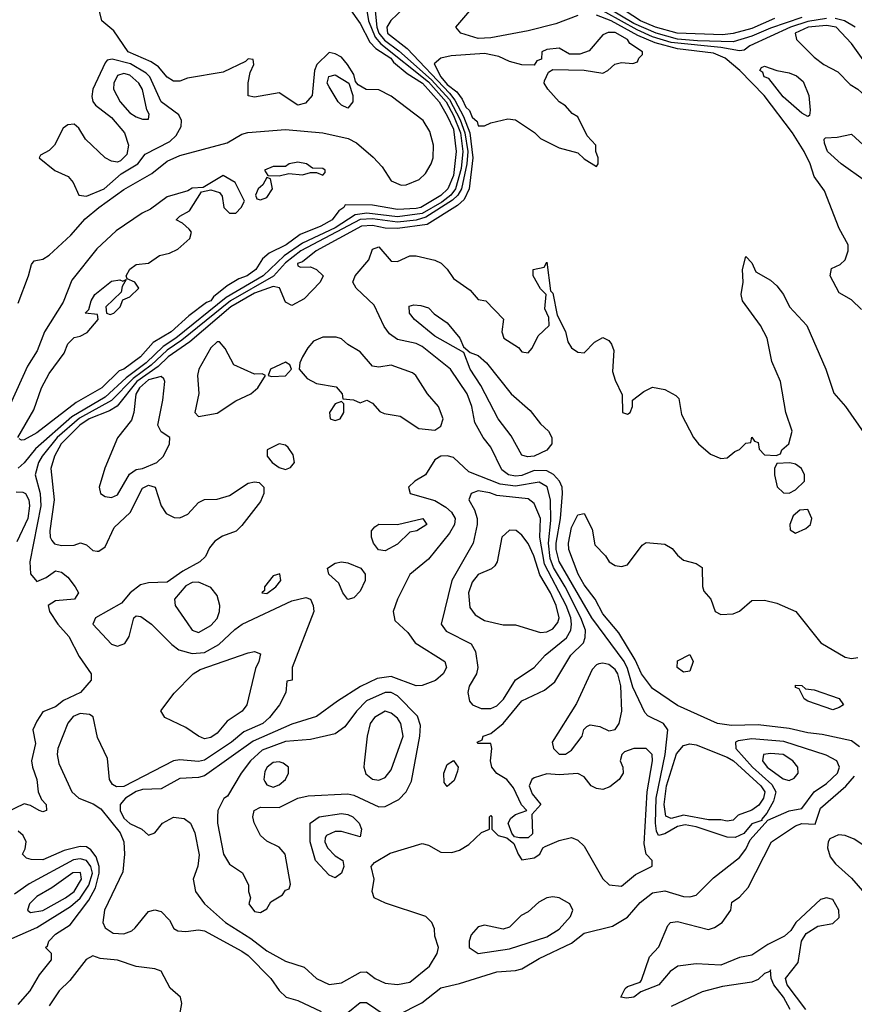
# Model space of a CAD drawing. Header units: inches. Extents: x 2380053 to 2584298, y 380219 to 546618.
# Tile 584 of 656: x 2515075 to 2517759, y 472587 to 475754. Entities that reach past the tile are written whole.
import ezdxf

# ---------------------------------------------------------------- set-up
doc = ezdxf.new("R2010")
doc.units = ezdxf.units.IN
doc.header["$MEASUREMENT"] = 0
doc.layers.add('C5417', color=7, linetype='Continuous')

msp = doc.modelspace()

# ---------------------------------------------------------------- linework, layer by layer
at = {"layer": 'C5417', "color": 2}
for points, elevation in [([(2516171.2, 475910), (2516197.2, 475750), (2516217.9, 475697.9), (2516236.7, 475676.7), (2516390, 475554.1), (2516446.3, 475490), (2516470, 475445.8), (2516492.3, 475390), (2516500.7, 475330), (2516494.8, 475274.8), (2516477.1, 475210), (2516461.6, 475190), (2516432.6, 475167.4), (2516370, 475130.9), (2516290, 475120.1), (2516191.9, 475131.9), (2516153.7, 475126.3), (2516090, 475084.7), (2515985.1, 475034.9), (2515925.3, 474994.7), (2515858.5, 474930), (2515739.4, 474860.6), (2515577.6, 474730), (2515537, 474703), (2515481.6, 474650), (2515417.5, 474602.5), (2515350, 474539.9), (2515243.3, 474476.7), (2515126.3, 474373.7), (2515090, 474328.2), (2515070, 474311.1)], 6), ([(2516214.6, 475814.6), (2516224, 475730), (2516230.1, 475710), (2516247.9, 475687.9), (2516294.2, 475654.2), (2516400, 475560), (2516456.9, 475496.9), (2516491.4, 475431.4), (2516506.8, 475390), (2516516.1, 475330), (2516513.3, 475290), (2516496.1, 475210), (2516484.2, 475190), (2516466.6, 475173.4), (2516381.7, 475118.3), (2516350, 475109.4), (2516290, 475103), (2516210, 475113), (2516170, 475111.7), (2515979.7, 475010), (2515930, 474971.9), (2515891.1, 474928.9), (2515752.9, 474850), (2515596.9, 474723.1), (2515549.5, 474690.5), (2515497.7, 474642.3), (2515440.3, 474599.7), (2515370.9, 474529.1), (2515267.4, 474472.6), (2515196.3, 474410), (2515147.1, 474350), (2515135.8, 474330), (2515125.3, 474290), (2515141, 474230), (2515143.2, 474190), (2515107.9, 474010), (2515110, 473971.3), (2515130, 473946.8), (2515160.7, 473959.3), (2515190, 473980.7), (2515210, 473977.3), (2515230, 473960.7), (2515254, 473930), (2515264.7, 473910), (2515252, 473890), (2515190, 473885.2), (2515166.8, 473870), (2515170.8, 473850), (2515198, 473810), (2515233, 473770), (2515266.2, 473706.2), (2515304.7, 473650), (2515304.7, 473630), (2515270.8, 473590), (2515216.1, 473563.9), (2515190, 473544), (2515150, 473528), (2515130, 473498), (2515118, 473470), (2515126, 473426), (2515113.4, 473370), (2515116.3, 473350), (2515130.6, 473310), (2515134.9, 473270), (2515145.8, 473245.8), (2515160.7, 473230), (2515162, 473210), (2515150, 473206.6), (2515138, 473210), (2515110, 473226.6), (2515090, 473231.6), (2515030, 473203)], 10), ([(2517590, 475760.9), (2517490, 475726.5), (2517430, 475700.5), (2517370, 475682.8), (2517254.5, 475685.5), (2517190, 475691.7), (2517121.4, 475710), (2517050, 475742.1), (2516910, 475826.7)], 6), ([(2515070, 474842), (2515104, 474930), (2515113.2, 474966.8), (2515122, 474978), (2515150, 474984), (2515170, 474996.3), (2515239.3, 475060.7), (2515286.2, 475113.8), (2515329.9, 475150.1), (2515410, 475207.2), (2515500.3, 475259.7), (2515550, 475298.7), (2515590, 475317), (2515742.6, 475357.4), (2515790, 475385.3), (2515808.5, 475391.5), (2515930, 475400.3), (2516050, 475390.3), (2516131.3, 475371.3), (2516157.8, 475357.8), (2516212.1, 475312.1), (2516240.6, 475280.6), (2516270, 475235.5), (2516301.7, 475221.7), (2516317.5, 475222.5), (2516360.1, 475239.9), (2516380.6, 475259.4), (2516398.9, 475290), (2516405.1, 475310), (2516405.6, 475350), (2516394.5, 475394.5), (2516372.3, 475430), (2516270, 475508), (2516230, 475528), (2516189.3, 475529.3), (2516164, 475544), (2516155.3, 475555.3), (2516150, 475578), (2516129, 475610), (2516110, 475633.2), (2516090, 475644), (2516070, 475648.7), (2516031.3, 475610), (2516022.8, 475590), (2516016, 475510), (2515994.4, 475485.6), (2515970, 475479.3), (2515910, 475519), (2515830, 475505.2), (2515810, 475508.7), (2515809.5, 475550.5), (2515816, 475584), (2515828, 475610), (2515826, 475626), (2515810, 475628), (2515801, 475619), (2515730, 475585.2), (2515614.6, 475565.4), (2515590, 475556), (2515570, 475556), (2515550, 475569.3), (2515522, 475602), (2515498.4, 475618.4), (2515423.6, 475650), (2515378, 475718), (2515339.5, 475750), (2515329.6, 475790)], 2), ([(2516135.5, 475790), (2516170, 475741.6), (2516201.1, 475681.1), (2516220.9, 475660.9), (2516268.7, 475630), (2516277.2, 475617.2), (2516320.9, 475580.9), (2516370.8, 475550), (2516423.6, 475490), (2516450, 475444.4), (2516470, 475401.6), (2516479.3, 475330), (2516470, 475252.3), (2516452.3, 475210), (2516430, 475188.6), (2516365.5, 475150), (2516350, 475146.5), (2516290, 475142.9), (2516210, 475157.4), (2516122, 475158), (2516118, 475150), (2516101.3, 475138.7), (2516080.5, 475110), (2516044, 475090), (2515977, 475063), (2515932.2, 475030), (2515877.3, 475002.7), (2515855.8, 474984.2), (2515834.4, 474950), (2515806.8, 474930), (2515779.9, 474920.1), (2515742.6, 474897.4), (2515698, 474862), (2515690.2, 474850), (2515675.8, 474844.2), (2515618.9, 474801.1), (2515562.4, 474750), (2515504.5, 474715.5), (2515463.8, 474670), (2515410, 474629.8), (2515395.5, 474624.5), (2515339.3, 474570), (2515257.2, 474522.8), (2515130, 474425.6), (2515090, 474402.7), (2515081.2, 474401.2), (2515074, 474406)], 2), ([(2516330, 475809.5), (2516269, 475751), (2516255.8, 475730), (2516257.8, 475710), (2516320.8, 475660.8), (2516457.4, 475517.4), (2516474.8, 475494.8), (2516502.5, 475442.5), (2516522.7, 475390), (2516532.6, 475310), (2516520.2, 475210), (2516504.7, 475175.3), (2516483.3, 475156.7), (2516385.2, 475094.8), (2516290, 475081.8), (2516250, 475083.5), (2516210, 475091.6), (2516174.8, 475090), (2516028.5, 475010), (2515984.9, 474975.1), (2515968.9, 474970), (2515970, 474962), (2515978, 474958), (2516010, 474959.1), (2516030, 474950.7), (2516050.6, 474930), (2516042, 474910), (2515990, 474856.2), (2515950, 474835.1), (2515930, 474845.2), (2515911.2, 474891.2), (2515890, 474895.8), (2515830, 474874.5), (2515754, 474830), (2515622.7, 474717.3), (2515553.2, 474670), (2515521.1, 474638.9), (2515451.9, 474590), (2515389.1, 474510.9), (2515363.9, 474496), (2515299, 474470), (2515268.7, 474450), (2515208.6, 474390), (2515187.1, 474350), (2515175.8, 474310), (2515185.7, 474210), (2515172.4, 474110), (2515173, 474090), (2515178.4, 474078.4), (2515187.7, 474067.7), (2515210, 474063.1), (2515250, 474064), (2515271, 474071), (2515290, 474064.7), (2515310, 474046.8), (2515324.5, 474044.5), (2515330, 474044), (2515350, 474058.8), (2515379.6, 474120.4), (2515431, 474169), (2515470, 474247.3), (2515490, 474257.1), (2515510.4, 474250), (2515530.4, 474190), (2515545.8, 474165.8), (2515572.3, 474152.3), (2515590, 474152.2), (2515616.3, 474163.7), (2515650, 474200.5), (2515669.6, 474210.3), (2515710, 474212.2), (2515750, 474223.1), (2515810, 474263), (2515830, 474268), (2515845.5, 474265.5), (2515860.5, 474250), (2515860.5, 474230), (2515850, 474204), (2515790, 474126.6), (2515771.4, 474108.6), (2515727.5, 474092.5), (2515703.1, 474076.9), (2515685.3, 474054.7), (2515672.3, 474027.7), (2515654.8, 474010), (2515600.2, 473979.8), (2515550, 473944.4), (2515490, 473942.4), (2515463.7, 473936.3), (2515430.7, 473910), (2515403, 473877), (2515318.8, 473830), (2515311, 473810), (2515370, 473745.5), (2515390, 473739.3), (2515413, 473747), (2515427, 473770), (2515442, 473830), (2515450, 473836), (2515465.2, 473834.8), (2515498.8, 473810), (2515564.4, 473744.4), (2515587.3, 473727.3), (2515630, 473715.2), (2515670, 473719.1), (2515716, 473744), (2515767, 473793), (2515790.8, 473809.2), (2515950, 473884.4), (2515995.9, 473895.9), (2516010.6, 473890.6), (2516018.8, 473870), (2516020.7, 473850), (2515951.3, 473670), (2515951, 473630), (2515934, 473626), (2515931, 473590), (2515911, 473550), (2515879.1, 473510), (2515857.1, 473490), (2515796.1, 473463.9), (2515756.5, 473430), (2515670, 473372.8), (2515650, 473368.3), (2515590, 473373.3), (2515570, 473369.7), (2515410, 473287.7), (2515386.3, 473286.3), (2515374, 473294), (2515364.2, 473310), (2515357.2, 473377.2), (2515325.7, 473445.7), (2515311.9, 473511.9), (2515299.4, 473519.4), (2515270, 473522.3), (2515247, 473513), (2515230, 473491.8), (2515198, 473410), (2515195.3, 473390), (2515201.5, 473361.5), (2515242.8, 473270), (2515266, 473250), (2515311.5, 473231.5), (2515336.1, 473216.1), (2515398.5, 473138.5), (2515410.3, 473110), (2515412.4, 473070), (2515406.5, 473013.5), (2515347.5, 472890), (2515342.9, 472850), (2515350, 472832.7), (2515375.8, 472815.8), (2515410, 472813.6), (2515436.1, 472823.9), (2515446.9, 472833.1), (2515490, 472886), (2515510, 472890.8), (2515530, 472886), (2515557.3, 472857.3), (2515570.9, 472830.9), (2515583.5, 472823.5), (2515610, 472820.7), (2515650, 472826.4), (2515670, 472823.1), (2515790, 472758.4), (2515810, 472743.8), (2515882.8, 472670), (2515910, 472631.3), (2515932, 472610), (2515970, 472598.8), (2516044.4, 472564.4)], 14), ([(2516870, 475767.3), (2516799.1, 475740.9), (2516710, 475717.7), (2516590, 475695.4), (2516550, 475693), (2516494, 475710), (2516478, 475730), (2516529.3, 475790)], 14), ([(2517670, 475758), (2517610, 475748.5), (2517553.6, 475730), (2517423, 475670), (2517404.6, 475655.4), (2517390, 475654), (2517330, 475664.4), (2517170, 475681), (2517110, 475699.2), (2517060.8, 475720.8), (2516910, 475804.7)], 10), ([(2517502.5, 475757.5), (2517430, 475725.9), (2517370, 475709.2), (2517334.8, 475705.2), (2517189.4, 475710), (2517119.6, 475730), (2517071.6, 475750), (2517022.6, 475782.6)], 2), ([(2517782, 474822), (2517750, 474853.2), (2517710, 474875.3), (2517681.2, 474930), (2517686, 474954), (2517713.6, 474966.4), (2517730, 474982), (2517739, 475010), (2517739, 475030), (2517710, 475082), (2517663.2, 475203.2), (2517629.5, 475250), (2517617, 475290), (2517597.6, 475330), (2517560.7, 475390), (2517469.7, 475510), (2517390.5, 475590.5), (2517344.2, 475630), (2517305.8, 475645.8), (2517190, 475660.6), (2517119.1, 475679.1), (2517062.7, 475702.7), (2516977.2, 475750), (2516930, 475768.7)], 14), ([(2517761.7, 475730), (2517728, 475750), (2517697.3, 475757.3)], 10), ([(2517794.6, 475234.6), (2517717, 475290), (2517672.3, 475330), (2517663.2, 475356.8), (2517662, 475370), (2517666, 475374), (2517703.7, 475376.3), (2517750, 475386), (2517799.9, 475339.9)], 10), ([(2515069.4, 474410), (2515120.5, 474499.5), (2515145.6, 474570), (2515170, 474616.3), (2515218.6, 474681.4), (2515230, 474710.8), (2515250, 474731.3), (2515270, 474736), (2515291.9, 474748.1), (2515328, 474790), (2515326, 474806), (2515286, 474810), (2515298, 474822), (2515305.2, 474850), (2515317.2, 474870), (2515370, 474913.4), (2515396.9, 474916.9), (2515407.3, 474912.7), (2515418, 474918), (2515404.7, 474895.3), (2515402, 474878), (2515352, 474830), (2515354, 474810), (2515366, 474806), (2515378, 474810), (2515398, 474830), (2515407.3, 474852.7), (2515430, 474862), (2515458, 474890), (2515446, 474910), (2515420.4, 474920.4), (2515418, 474930), (2515430, 474951), (2515450, 474966), (2515490, 474971.3), (2515525.1, 474994.9), (2515557, 475003), (2515583.7, 475016.3), (2515622, 475050), (2515628, 475070), (2515620.4, 475080.4), (2515599, 475099), (2515578, 475110), (2515590, 475122), (2515621.2, 475138.8), (2515660.2, 475199.8), (2515690, 475206.8), (2515718, 475198), (2515726, 475186), (2515731.3, 475150), (2515750, 475131.3), (2515770, 475132), (2515788, 475150), (2515798, 475170), (2515768.7, 475230), (2515730, 475252.3), (2515665.4, 475214.6), (2515630, 475212), (2515616.4, 475203.6), (2515550, 475184.5), (2515495.6, 475144.4), (2515468.9, 475131.1), (2515385.4, 475074.6), (2515323, 475017), (2515243.5, 474916.5), (2515215.1, 474844.9), (2515154.6, 474750), (2515131.2, 474688.8), (2515100.2, 474639.8), (2515044.2, 474515.8)], 2), ([(2516290, 472552.4), (2516368.5, 472591.5), (2516430, 472640.3), (2516490, 472654), (2516610, 472692), (2516670, 472695.8), (2516690, 472701.3), (2516745.6, 472734.4), (2516850, 472783.7), (2516890, 472815.8), (2516981.3, 472838.7), (2517030, 472867.7), (2517070, 472914), (2517110, 472945.3), (2517150, 472952), (2517210, 472934), (2517230, 472932.7), (2517250, 472938), (2517306.5, 472993.5), (2517390, 473059.3), (2517410, 473085.5), (2517423.8, 473116.2), (2517480.5, 473179.5), (2517550, 473209), (2517590, 473216.5), (2517629.8, 473270.2), (2517670, 473297), (2517705.1, 473330), (2517711.6, 473350), (2517702.7, 473370), (2517668.6, 473388.6), (2517532.1, 473432.1), (2517430, 473440.9), (2517385.5, 473434.5), (2517377.3, 473430), (2517377.6, 473410), (2517432.1, 473350), (2517494.2, 473294.2), (2517506.5, 473270), (2517499.2, 473240.8), (2517478.2, 473201.8), (2517461, 473181), (2517462, 473178), (2517430, 473167), (2517403.7, 473136.3), (2517376.4, 473123.6), (2517350, 473124.5), (2517250, 473158.4), (2517215.6, 473164.4), (2517190, 473158.7), (2517150, 473135.3), (2517129.8, 473129.8), (2517123.4, 473143.4), (2517120.2, 473170), (2517121.5, 473250), (2517150.8, 473390.8), (2517159.5, 473470), (2517146, 473490), (2517095.3, 473515.3), (2517085.4, 473525.4), (2517046.9, 473606.9), (2517030, 473667), (2517018.9, 473690), (2516915, 473830), (2516810, 474011.6), (2516800.2, 474050), (2516800.2, 474070), (2516814.4, 474150), (2516821.2, 474230), (2516819.3, 474250), (2516811, 474270), (2516791.4, 474291.4), (2516770, 474302.4), (2516730, 474303.5), (2516690, 474288.2), (2516670, 474285.7), (2516647, 474290), (2516625.9, 474305.9), (2516590, 474379), (2516566, 474410), (2516538.4, 474458.4), (2516529.6, 474510), (2516514.3, 474550), (2516460.5, 474630), (2516370, 474702.6), (2516350, 474712.6), (2516290, 474725.1), (2516263.9, 474743.9), (2516247.6, 474767.6), (2516215.3, 474835.3), (2516157.2, 474890), (2516146, 474910), (2516154.5, 474930), (2516198, 474982), (2516210, 475016), (2516230, 475022.8), (2516270, 474977.3), (2516290, 474976.3), (2516330, 474994), (2516350, 474994), (2516410, 474980.7), (2516430.6, 474970.6), (2516450, 474951.3), (2516470, 474921), (2516523.6, 474883.6), (2516550, 474854), (2516574, 474850), (2516631, 474791), (2516626, 474750), (2516632, 474730), (2516679.1, 474699.1), (2516690, 474686), (2516710, 474682), (2516723.1, 474696.9), (2516742.7, 474737.3), (2516778, 474770), (2516776.4, 474796.4), (2516764, 474824), (2516768, 474870), (2516750, 474888), (2516726, 474930), (2516726, 474950), (2516762, 474958), (2516770, 474974), (2516782, 474882), (2516790, 474874), (2516803.6, 474803.6), (2516830.7, 474750.7), (2516838, 474718), (2516850, 474698), (2516870, 474684.7), (2516890, 474682), (2516923.2, 474716.8), (2516950, 474731.3), (2516970, 474722), (2516978, 474710), (2516986, 474690), (2516982, 474622), (2516990, 474594), (2517012.7, 474547.3), (2517014, 474490), (2517030, 474484.7), (2517038, 474490), (2517046, 474510), (2517046, 474530), (2517082, 474558), (2517110, 474572), (2517150, 474564.7), (2517185.4, 474545.4), (2517195.3, 474535.3), (2517203.6, 474483.6), (2517242, 474410), (2517258, 474390), (2517296.9, 474356.9), (2517330, 474342), (2517350, 474344.7), (2517374.6, 474365.4), (2517390, 474372), (2517410, 474392), (2517426, 474394), (2517430, 474411.3), (2517438, 474398), (2517450, 474394), (2517452.7, 474372.7), (2517470, 474354), (2517507.3, 474352.7), (2517522, 474358), (2517526, 474370), (2517548, 474390), (2517559, 474430), (2517539.3, 474490), (2517522, 474590), (2517494, 474654), (2517479.3, 474730), (2517457.2, 474770), (2517399.3, 474850), (2517395.1, 474870), (2517401.2, 474910), (2517399, 474950), (2517410, 474992), (2517430, 474972), (2517442.8, 474942.8), (2517490, 474916), (2517510, 474898), (2517531, 474870), (2517550.7, 474830.7), (2517606.8, 474770), (2517667.3, 474630), (2517693, 474553), (2517730.4, 474510.3), (2517790, 474424.7)], 14), ([(2515064.2, 474235.8), (2515085.4, 474234.6), (2515094.4, 474230), (2515104.9, 474210), (2515107.2, 474190), (2515101.5, 474150), (2515065.8, 474074.2)], 6), ([(2517775.6, 473415.6), (2517750, 473434.5), (2517655.2, 473455.2), (2517610, 473459.7), (2517550, 473474.3), (2517450, 473485.4), (2517363.9, 473483.9), (2517319, 473490), (2517190, 473547.6), (2517110, 473602.9), (2517074.3, 473650), (2517054.6, 473694.6), (2517002.3, 473782.3), (2516950, 473843), (2516925.7, 473890), (2516890, 473936.2), (2516871.3, 473970), (2516841.6, 474050), (2516839.6, 474070), (2516850, 474121), (2516870, 474161), (2516890, 474166), (2516915.6, 474115.6), (2516925.2, 474065.2), (2516958.8, 474030), (2516970.6, 474010.6), (2516990, 473998.8), (2517010, 473994.8), (2517030, 474001), (2517076.4, 474063.6), (2517090, 474072), (2517150, 474066.8), (2517173.4, 474053.4), (2517190, 474031.3), (2517210, 474016), (2517250, 474004.7), (2517270, 473992), (2517270.9, 473930.9), (2517275.3, 473915.3), (2517298, 473890), (2517312, 473850), (2517330, 473841), (2517370, 473842.8), (2517390, 473851.3), (2517430, 473886), (2517470, 473886.8), (2517510, 473877.3), (2517571, 473850), (2517651, 473750), (2517730, 473704), (2517750, 473698.8), (2517770, 473702.8)], 10), ([(2517602.7, 472570), (2517543.5, 472650), (2517537.7, 472670), (2517578.2, 472721.8), (2517589.6, 472790.4), (2517604.7, 472815.3), (2517641.2, 472838.8), (2517690, 472846.8), (2517710, 472866), (2517709.3, 472890), (2517690, 472924), (2517670, 472929), (2517650, 472924), (2517570.8, 472850), (2517555.3, 472824.7), (2517534.1, 472805.9), (2517480.8, 472779.2), (2517430, 472745.1), (2517390, 472738), (2517330, 472713.2), (2517250, 472717.6), (2517192, 472710), (2517166.9, 472693.1), (2517130, 472649.6), (2517072.7, 472627.3), (2517050, 472609.6), (2517026.6, 472606.6), (2517008.7, 472610), (2517022, 472638), (2517030, 472644.7), (2517070, 472658), (2517074.8, 472665.2), (2517100.1, 472739.9), (2517130, 472772), (2517159, 472841), (2517168, 472850), (2517190, 472853.4), (2517290, 472828), (2517310, 472834), (2517334, 472850), (2517362, 472890), (2517364.7, 472915.3), (2517390, 472932), (2517417.5, 472962.5), (2517492.7, 473110), (2517570, 473161.6), (2517590, 473168.4), (2517633.6, 473166.4), (2517650, 473218), (2517731.5, 473288.5), (2517759.2, 473320.8)], 10), ([(2515070, 472586), (2515109, 472630), (2515138.6, 472681.4), (2515177.2, 472730), (2515178, 472750), (2515158, 472770), (2515164.7, 472775.3), (2515169.2, 472790), (2515190, 472813), (2515237.1, 472842.9), (2515297.7, 472922.3), (2515318.8, 472961.2), (2515331.1, 473008.9), (2515330.6, 473030), (2515321.1, 473061.1), (2515304.2, 473084.2), (2515290, 473093.7), (2515270, 473095.1), (2515218.6, 473081.4), (2515150, 473051.8), (2515112.5, 473052.5), (2515097.2, 473057.2), (2515084, 473070), (2515092.7, 473087.3), (2515096, 473110), (2515086, 473130), (2515070, 473143.7)], 14), ([(2517790, 473098), (2517758.5, 473118.5), (2517729.8, 473129.8), (2517708.1, 473131.9), (2517680.4, 473119.6), (2517674.6, 473110), (2517672.9, 473090), (2517681.3, 473061.3), (2517698.7, 473038.7), (2517750, 472993), (2517821.6, 472910)], 10), ([(2515050, 472798.5), (2515130, 472833.6), (2515238.3, 472901.7), (2515270, 472928.3), (2515298.1, 472970), (2515309, 473009), (2515304.2, 473030), (2515290, 473049.8), (2515270, 473055), (2515248.2, 473051.8), (2515105.3, 472974.7), (2515058.6, 472941.5)], 18), ([(2515590, 472554), (2515597.2, 472590), (2515592.7, 472610), (2515559.5, 472639.5), (2515530, 472694), (2515510, 472701.2), (2515450, 472709), (2515390, 472729.4), (2515334.2, 472734.2), (2515310, 472742.7), (2515289.1, 472730.9), (2515236.2, 472663.8), (2515202, 472630), (2515170, 472582)], 14), ([(2517552.3, 472570), (2517531.5, 472610), (2517499.8, 472650), (2517492.1, 472670), (2517490, 472698), (2517487.7, 472692.3), (2517470, 472686), (2517450, 472667), (2517430, 472658.4), (2517335.3, 472644.8), (2517270, 472627.6), (2517170, 472580.5)], 14), ([(2516130, 472561), (2516170, 472593.4), (2516190, 472592.7), (2516250, 472552.4)], 14)]:
    msp.add_lwpolyline(points, dxfattribs=dict(at, elevation=elevation))
for points, elevation in [([(2517670, 475735.4), (2517610.8, 475730), (2517568.8, 475710), (2517573.4, 475690), (2517630, 475633.4), (2517661, 475610), (2517706, 475586), (2517745.5, 475545.5), (2517770.5, 475530.5), (2517830, 475476), (2517842.9, 475510), (2517842.4, 475530), (2517830, 475565.2), (2517750, 475677.6), (2517700.7, 475730)], 14), ([(2516967.1, 475712.9), (2516950, 475705.2), (2516906, 475654), (2516876.9, 475643.1), (2516843.1, 475643.1), (2516810, 475662), (2516770, 475658), (2516754, 475650), (2516752.7, 475627.3), (2516738, 475622), (2516730, 475608), (2516690, 475608.7), (2516650, 475619.3), (2516615.8, 475635.8), (2516570, 475645.1), (2516462.5, 475637.5), (2516430, 475629.6), (2516408, 475612), (2516429, 475570), (2516450, 475545.4), (2516481.3, 475521.3), (2516498.5, 475498.5), (2516510, 475473), (2516522, 475462), (2516530, 475440.7), (2516546.4, 475426.4), (2516550, 475412), (2516570, 475412), (2516590, 475422), (2516644.7, 475435.3), (2516670, 475431.3), (2516730.6, 475390.6), (2516750, 475371.3), (2516810, 475342), (2516870, 475326), (2516890, 475306), (2516930, 475282), (2516935.3, 475290), (2516935.3, 475310), (2516928, 475330), (2516928, 475350), (2516900.2, 475380.2), (2516870, 475441.2), (2516852, 475452), (2516830, 475477.2), (2516809.5, 475489.5), (2516774, 475530), (2516762, 475550), (2516763.1, 475556.9), (2516775.3, 475584.7), (2516790, 475594), (2516890, 475591.3), (2516950, 475582), (2516966, 475590), (2516988.9, 475611.1), (2517010, 475616), (2517047.3, 475612.7), (2517062, 475618), (2517066, 475630), (2517078, 475642), (2517078, 475650), (2517037, 475677), (2517029.2, 475690), (2516990, 475712.3)], 18), ([(2515372.8, 475627.2), (2515356.3, 475623.7), (2515350, 475615.3), (2515310.5, 475530), (2515307.3, 475507.3), (2515310.6, 475490.6), (2515318.8, 475478.8), (2515370, 475439.3), (2515412.4, 475390), (2515424.9, 475350), (2515419.3, 475320.7), (2515399.9, 475300.1), (2515390, 475296), (2515370, 475299.3), (2515350, 475309.3), (2515286.6, 475370), (2515265.2, 475405.2), (2515250, 475418), (2515230, 475415.3), (2515214.8, 475405.2), (2515186.8, 475350), (2515170, 475333.2), (2515142, 475318), (2515138, 475310), (2515188.7, 475268.7), (2515231, 475250), (2515246.8, 475230), (2515266, 475190), (2515290, 475186), (2515347, 475210), (2515401.7, 475258.3), (2515455.1, 475290), (2515479.1, 475320.9), (2515558, 475362), (2515578.8, 475381.2), (2515594, 475410), (2515595.8, 475430), (2515587.5, 475447.5), (2515529.7, 475490), (2515494, 475570), (2515482.2, 475582.2), (2515431.5, 475611.5)], 6), ([(2517610, 475442), (2517590, 475452.7), (2517530, 475506), (2517484.2, 475564.2), (2517469.6, 475570), (2517464.5, 475584.5), (2517455.3, 475590), (2517460.2, 475599.8), (2517470, 475604.7), (2517510, 475590.6), (2517550, 475583), (2517573, 475573), (2517594.7, 475554.7), (2517613, 475510), (2517616.8, 475463.2), (2517614.8, 475445.2)], 10), ([(2515410, 475580.4), (2515390, 475574.3), (2515378, 475550), (2515377.4, 475530), (2515398, 475490), (2515430, 475454.4), (2515450, 475441.6), (2515470, 475434), (2515490, 475434), (2515492, 475450), (2515484.2, 475464.2), (2515470, 475529.2), (2515458.9, 475550), (2515430, 475575.6)], 10), ([(2516130, 475469.4), (2516110, 475479), (2516099, 475490), (2516070, 475538), (2516064, 475550), (2516069.3, 475570.7), (2516090, 475576), (2516134, 475550), (2516146, 475510), (2516146, 475490)], 2), ([(2515970, 475295.1), (2515942, 475290), (2515930, 475282), (2515890, 475282), (2515862, 475270), (2515872.7, 475252.7), (2515910, 475252), (2515941.2, 475258.8), (2515984.7, 475255.3), (2516010, 475262), (2516030, 475262), (2516050, 475254), (2516058, 475262), (2516058, 475270), (2516050, 475275.3), (2516016.4, 475276.4), (2515998, 475290)], 2), ([(2515870, 475246), (2515856.9, 475223.1), (2515842, 475210), (2515834, 475190), (2515838, 475178), (2515850, 475174), (2515870, 475182), (2515888, 475210), (2515882, 475242)], 2), ([(2516707.8, 474347.8), (2516690, 474353.2), (2516655.8, 474415.8), (2516613.6, 474470), (2516557.8, 474577.8), (2516523.6, 474630), (2516503.1, 474683.1), (2516410, 474736.2), (2516345.2, 474790), (2516328.7, 474810), (2516327.3, 474832.7), (2516343.1, 474836.9), (2516365.2, 474834.8), (2516390, 474826.8), (2516408.3, 474808.3), (2516450, 474779.1), (2516490.7, 474730), (2516502, 474702), (2516523.5, 474683.5), (2516550, 474673.4), (2516576.3, 474650), (2516655.5, 474550), (2516716.5, 474496.5), (2516750, 474454), (2516776, 474430), (2516786.8, 474410), (2516786.8, 474390), (2516770.4, 474369.6), (2516730, 474349.7)], 10), ([(2515718, 474718), (2515710, 474718), (2515690, 474698), (2515651.3, 474630), (2515646.8, 474610), (2515651.1, 474551.1), (2515638, 474490), (2515650, 474478), (2515710, 474488), (2515770, 474528), (2515819, 474550), (2515841.2, 474570), (2515866, 474610), (2515854.6, 474614.6), (2515830, 474614), (2515764, 474644), (2515736.4, 474696.4)], 18), ([(2516093.1, 474733.1), (2516050, 474733), (2516020.2, 474719.8), (2516001.4, 474698.6), (2515984.9, 474670), (2515976.3, 474650), (2515974, 474630), (2515999.9, 474599.9), (2516030, 474583.8), (2516093.4, 474573.4), (2516112, 474550), (2516114, 474534), (2516148.9, 474531.1), (2516170, 474522), (2516192, 474530), (2516210, 474521), (2516233.4, 474493.4), (2516247.1, 474487.1), (2516298.8, 474478.8), (2516359.1, 474439.1), (2516410, 474434), (2516430, 474446), (2516437, 474470), (2516422, 474510), (2516386.6, 474550), (2516349.6, 474609.6), (2516338, 474618), (2516270, 474642.4), (2516230, 474636.2), (2516210, 474639.3), (2516170, 474686), (2516130, 474709.3), (2516110, 474727.3)], 18), ([(2515930, 474652), (2515882, 474630), (2515874, 474610), (2515886.4, 474606.4), (2515930, 474608.2), (2515949, 474630), (2515944, 474644)], 18), ([(2515530, 474606), (2515490, 474595.7), (2515460.2, 474570), (2515449.2, 474549.2), (2515442.4, 474490), (2515434.4, 474465.6), (2515390, 474409), (2515348.9, 474311.1), (2515330.7, 474250), (2515334.8, 474230), (2515350, 474220.5), (2515370, 474217.1), (2515390, 474226), (2515428, 474292), (2515450, 474306.7), (2515470, 474310.3), (2515516, 474330), (2515538, 474350), (2515557.2, 474390), (2515558, 474410), (2515530, 474428.7), (2515519.3, 474450), (2515535.8, 474530), (2515542, 474590), (2515539.1, 474599.1)], 18), ([(2516110, 474526), (2516090, 474518), (2516072, 474490), (2516074, 474470), (2516090, 474464.7), (2516106, 474470), (2516118, 474490), (2516118, 474518)], 18), ([(2515910, 474389.3), (2515871.3, 474370), (2515870.8, 474350), (2515886.8, 474330), (2515910, 474314), (2515930, 474307.3), (2515946, 474314), (2515959, 474330), (2515954.2, 474354.2), (2515938.4, 474378.4), (2515930, 474385.2)], 18), ([(2516450, 474351.6), (2516430, 474349.6), (2516410, 474338), (2516380.7, 474290), (2516346, 474270), (2516326, 474250), (2516331.3, 474230), (2516410, 474207.2), (2516446, 474186), (2516463.8, 474170), (2516475.8, 474150), (2516473.7, 474130), (2516457.6, 474102.4), (2516390, 474019), (2516330, 473969), (2516290.6, 473890), (2516276.3, 473850), (2516282, 473822), (2516323.4, 473783.4), (2516347.3, 473750), (2516442.8, 473690), (2516447.3, 473670), (2516437.3, 473650), (2516411.9, 473628.1), (2516370, 473612), (2516350, 473611.8), (2516270, 473641.7), (2516224.7, 473635.3), (2516171.3, 473608.7), (2516097.6, 473562.4), (2516030, 473512.3), (2515950, 473488.4), (2515826.5, 473433.5), (2515670, 473321.7), (2515650, 473316), (2515590, 473312.8), (2515530, 473280.5), (2515470, 473277.6), (2515450, 473271.6), (2515415.3, 473250), (2515398.9, 473230), (2515398.3, 473210), (2515410, 473185.3), (2515430, 473168.9), (2515467.7, 473150), (2515490, 473130.8), (2515510, 473138.8), (2515534, 473170), (2515570, 473188.9), (2515604.7, 473184.7), (2515624.9, 473170), (2515638.8, 473138.8), (2515652, 473068), (2515648.5, 473031.5), (2515633.4, 472990), (2515640.5, 472950), (2515670, 472910.7), (2515737.1, 472850), (2515818.7, 472798.7), (2515870, 472758.7), (2515930, 472726), (2515990, 472706.7), (2516030.2, 472670.2), (2516070, 472650.4), (2516110, 472656.4), (2516170.9, 472690.9), (2516191, 472691), (2516218, 472670), (2516250, 472654.8), (2516290, 472651), (2516330, 472658.8), (2516392.7, 472710), (2516418, 472750), (2516422, 472770), (2516410, 472806), (2516409.3, 472830), (2516400.9, 472850), (2516381.2, 472870), (2516251.9, 472911.9), (2516215.3, 472930), (2516208.7, 472950), (2516215.3, 472990), (2516206, 473030), (2516216.4, 473043.6), (2516267, 473073), (2516370, 473104), (2516390, 473098.8), (2516430, 473076), (2516464.7, 473075.3), (2516490, 473082.8), (2516519.1, 473100.9), (2516560.2, 473139.8), (2516586, 473150), (2516586, 473190), (2516590, 473194), (2516594, 473190), (2516594, 473150), (2516614, 473130), (2516642, 473122), (2516664.7, 473104.7), (2516678, 473070), (2516690, 473052), (2516730, 473058), (2516748, 473070), (2516758, 473090), (2516765.2, 473094.8), (2516810, 473114), (2516850, 473124), (2516870, 473114.8), (2516890, 473096), (2516950.7, 472990.7), (2516970.9, 472970.9), (2517010, 472967.3), (2517055.3, 473004.7), (2517108.7, 473031.3), (2517109, 473050), (2517089.6, 473069.6), (2517083.1, 473103.1), (2517092.5, 473270), (2517109.6, 473370), (2517109.5, 473390), (2517090, 473409.5), (2517050, 473409.3), (2517020.5, 473399.5), (2517011, 473390), (2517006, 473370), (2517014.8, 473350), (2517016, 473330), (2517002.8, 473310), (2516973.4, 473286.6), (2516950, 473278.4), (2516930, 473280.7), (2516913.2, 473290), (2516890, 473319), (2516870, 473329.2), (2516810, 473325.2), (2516770, 473328.7), (2516730, 473315.3), (2516722, 473310), (2516714, 473290), (2516723.6, 473263.6), (2516751, 473230), (2516722, 473198), (2516724.7, 473135.3), (2516710, 473122), (2516682, 473122), (2516666, 473126), (2516658, 473138), (2516646, 473170), (2516654.6, 473185.4), (2516670, 473198), (2516706, 473210), (2516688.4, 473228.4), (2516663.1, 473283.1), (2516642, 473310), (2516609.4, 473329.4), (2516594, 473350), (2516588.7, 473370), (2516593.2, 473410), (2516590, 473426), (2516550, 473426), (2516546, 473430), (2516562, 473438), (2516566, 473450), (2516590, 473458), (2516630, 473490.4), (2516690, 473563), (2516762.7, 473597.3), (2516796.3, 473623.7), (2516847.6, 473710), (2516888, 473750), (2516893.7, 473766.3), (2516894.2, 473790), (2516879.8, 473830), (2516829.2, 473930), (2516791.8, 473991.8), (2516780.8, 474020.8), (2516775.2, 474070), (2516782.9, 474142.9), (2516782, 474210), (2516771.4, 474251.4), (2516746, 474266), (2516670, 474253.7), (2516619.9, 474259.9), (2516519.5, 474299.5), (2516470, 474345.6)], 18), ([(2517551.6, 474328.4), (2517510, 474326), (2517502, 474310), (2517502, 474290), (2517511.1, 474251.1), (2517531.6, 474231.6), (2517550, 474231.3), (2517570, 474242), (2517599, 474270), (2517599, 474290), (2517588.7, 474310), (2517570, 474324)], 14), ([(2516550, 474238), (2516526.8, 474230), (2516519.1, 474210), (2516537.4, 474177.4), (2516546.4, 474150), (2516546.4, 474130), (2516533, 474070), (2516464.9, 473950), (2516430.7, 473810), (2516447.1, 473787.1), (2516526.9, 473746.9), (2516541.3, 473721.3), (2516548.5, 473670), (2516544.4, 473650), (2516520.4, 473610), (2516516.4, 473590), (2516522, 473562), (2516530.8, 473550), (2516558.7, 473538.7), (2516590, 473538.7), (2516610, 473547), (2516631.5, 473568.5), (2516670, 473630.6), (2516729.7, 473670.3), (2516764.5, 473710), (2516833.9, 473766.1), (2516847.2, 473790), (2516849.8, 473810.2), (2516847.3, 473830), (2516832.5, 473870), (2516762.3, 474002.3), (2516747.9, 474090), (2516749.7, 474150), (2516730, 474198), (2516710, 474213), (2516610, 474223.5), (2516587.4, 474232.6)], 22), ([(2517610, 474178), (2517583.6, 474176.4), (2517562, 474158), (2517552, 474130), (2517552.7, 474112.7), (2517570, 474102), (2517603.1, 474116.9), (2517618, 474130), (2517622, 474150)], 14), ([(2516250, 474045.2), (2516229.2, 474049.2), (2516213.2, 474070), (2516206.6, 474090), (2516207, 474110), (2516217.5, 474122.5), (2516230, 474130.8), (2516290, 474130.7), (2516372, 474150), (2516384.7, 474130), (2516352, 474110), (2516330, 474105.2), (2516290, 474066.6)], 14), ([(2516650, 474112.3), (2516626, 474090), (2516610.5, 474010), (2516603, 473997), (2516592.3, 473987.7), (2516550, 473969.4), (2516530, 473945.2), (2516518.7, 473910), (2516522.9, 473862.9), (2516539.5, 473839.5), (2516570, 473821.6), (2516630, 473807.7), (2516670, 473807.7), (2516750, 473783.1), (2516770, 473785.3), (2516790, 473794.4), (2516805.2, 473814.8), (2516809.7, 473830.3), (2516800.3, 473870), (2516782.3, 473910), (2516747.9, 473967.9), (2516729, 474029), (2516710, 474069.5), (2516690, 474096), (2516671.3, 474111.3)], 26), ([(2516130, 473889.2), (2516114, 473910), (2516101.2, 473941.2), (2516069, 473970), (2516065.2, 473990), (2516090, 474006), (2516110, 474010.6), (2516130, 474006.8), (2516172, 473990), (2516186, 473970), (2516186, 473950), (2516170, 473915.3), (2516150, 473894)], 14), ([(2515650, 473945.1), (2515630, 473943.5), (2515610, 473932.8), (2515573, 473890), (2515575.5, 473870), (2515613.5, 473813.5), (2515630, 473790.8), (2515650, 473782.8), (2515690, 473804.9), (2515710, 473827.7), (2515718, 473850), (2515719.1, 473870), (2515710, 473902), (2515690, 473927.8)], 18), ([(2515911.7, 473971.7), (2515890, 473965.2), (2515862, 473930), (2515862, 473918), (2515854, 473910), (2515870, 473908.2), (2515899.3, 473930), (2515915.1, 473950)], 18), ([(2515670, 473440.7), (2515650, 473449.4), (2515610, 473477), (2515542, 473510), (2515529.3, 473530.7), (2515572.5, 473587.5), (2515633.2, 473650), (2515655.8, 473664.2), (2515810, 473718), (2515830, 473722), (2515850, 473714), (2515844.7, 473690), (2515833.2, 473666.8), (2515805.5, 473550), (2515790.7, 473530), (2515742.8, 473497.2), (2515710, 473459.3), (2515690, 473445.6)], 10), ([(2517210, 473655.3), (2517189, 473670), (2517190, 473691.3), (2517230, 473712), (2517241, 473690), (2517230, 473658)], 6), ([(2516950, 473684.5), (2516938, 473682), (2516930, 473679.3), (2516916.5, 473663.5), (2516865.8, 473554.2), (2516787.7, 473430), (2516791.3, 473410), (2516810, 473391.3), (2516830, 473391.3), (2516850, 473404.7), (2516884, 473450), (2516889, 473471), (2516899, 473481), (2516910, 473486), (2516940.7, 473480.7), (2516970, 473466.8), (2516990, 473471), (2517002.7, 473490), (2517011.5, 473530), (2517008.2, 473611.8), (2516998.5, 473650), (2516990, 473663.6), (2516970, 473679.6)], 18), ([(2517690, 473534), (2517610, 473562), (2517598, 473570), (2517582, 473602), (2517570, 473606), (2517570, 473614), (2517590, 473612), (2517602, 473602), (2517630, 473598), (2517710, 473570.8), (2517724.7, 473550), (2517710, 473541.2)], 6), ([(2516250, 473589.7), (2516190, 473563.1), (2516158, 473530), (2516120.6, 473479.4), (2516090, 473457), (2516010, 473438.9), (2515930, 473432.1), (2515855.4, 473404.6), (2515817.6, 473370), (2515787.7, 473330), (2515743.6, 473256.4), (2515731.3, 473248.7), (2515712, 473210), (2515711.3, 473190), (2515711.3, 473170), (2515731, 473070), (2515750, 473038), (2515792, 473010), (2515811.3, 472970), (2515811.3, 472950), (2515818, 472930), (2515812, 472910), (2515830, 472886), (2515850, 472882), (2515870, 472894), (2515883.1, 472916.9), (2515920.4, 472939.6), (2515930, 472954), (2515942, 472958), (2515946, 472974), (2515929.3, 473070), (2515910, 473092.3), (2515870, 473112.3), (2515849.6, 473129.6), (2515829.1, 473170.9), (2515825.2, 473190), (2515829.2, 473210.8), (2515850, 473221), (2515910, 473220.5), (2515970, 473250.6), (2516002.5, 473257.5), (2516130, 473264.2), (2516150, 473259.5), (2516230, 473222.4), (2516250, 473223), (2516294, 473246), (2516318, 473270), (2516334.9, 473305.1), (2516361.7, 473450), (2516363.9, 473483.9), (2516354.2, 473514.2), (2516290, 473579.7), (2516270, 473589.7)], 22), ([(2516250, 473529.6), (2516216.3, 473510), (2516202.4, 473490), (2516192.2, 473450), (2516183, 473363), (2516182, 473350), (2516188.5, 473328.5), (2516210, 473310.7), (2516230, 473308), (2516250, 473316.3), (2516270, 473340.7), (2516308.3, 473450), (2516300.5, 473490), (2516290, 473507), (2516270, 473523.6)], 26), ([(2517350, 473176), (2517330, 473180.7), (2517290, 473180.4), (2517210, 473195.8), (2517170, 473184.5), (2517152.6, 473192.6), (2517147.6, 473230), (2517155.3, 473290), (2517187.1, 473392.8), (2517210, 473419.6), (2517230, 473424.4), (2517250, 473422), (2517350, 473381.6), (2517370.1, 473370.1), (2517458.5, 473290), (2517471, 473270), (2517467.2, 473250), (2517452.2, 473227.8), (2517430, 473211.1), (2517385.1, 473194.9), (2517370, 473179)], 10), ([(2517490, 473393.7), (2517467.3, 473390), (2517463.7, 473370), (2517478.7, 473350), (2517530, 473312.7), (2517550, 473307.3), (2517566, 473314), (2517579, 473330), (2517577.2, 473350), (2517560.9, 473370), (2517530, 473390.9)], 18), ([(2515910, 473367), (2515890, 473365.1), (2515870.6, 473350), (2515863.7, 473336.3), (2515860.3, 473310), (2515863.6, 473303.6), (2515870, 473293.4), (2515890, 473285.7), (2515910, 473292.7), (2515929.5, 473310), (2515939.5, 473330), (2515939.3, 473350), (2515922.9, 473362.9)], 26), ([(2516450, 473288), (2516440.4, 473300.4), (2516439, 473330), (2516450, 473358), (2516470, 473371), (2516484.7, 473350), (2516483.6, 473336.4), (2516472.7, 473307.3)], 18), ([(2516170, 473126), (2516110, 473142.7), (2516090, 473142.7), (2516062, 473130), (2516058, 473122), (2516056, 473110), (2516064.7, 473090), (2516090, 473064.7), (2516114, 473050), (2516118, 473030), (2516110, 473008.7), (2516090, 472994), (2516070, 473002.7), (2516027, 473050), (2516009.3, 473110), (2516009.2, 473170), (2516038, 473190), (2516110, 473200.5), (2516130, 473197.1), (2516146, 473190), (2516166.8, 473170), (2516174.8, 473150)], 18), ([(2515270.6, 473010.6), (2515246, 473010), (2515178.2, 472961.8), (2515130, 472934.3), (2515106.4, 472910), (2515100.7, 472890), (2515110, 472882), (2515150, 472889), (2515222.9, 472930), (2515250, 472950.4), (2515274.2, 472990)], 22), ([(2516790, 472933.2), (2516770, 472929.3), (2516744.5, 472915.5), (2516710, 472884), (2516687.5, 472872.5), (2516650, 472835.3), (2516630, 472828.7), (2516570, 472841.2), (2516550, 472836), (2516527.3, 472810), (2516521, 472790), (2516521, 472770), (2516550, 472750.8), (2516650, 472766), (2516770, 472803.8), (2516810, 472828.4), (2516846, 472870), (2516854, 472890), (2516844, 472910), (2516810, 472929.3)], 18)]:
    msp.add_lwpolyline(points, close=True, dxfattribs=dict(at, elevation=elevation))

doc.saveas('drawing.dxf')
